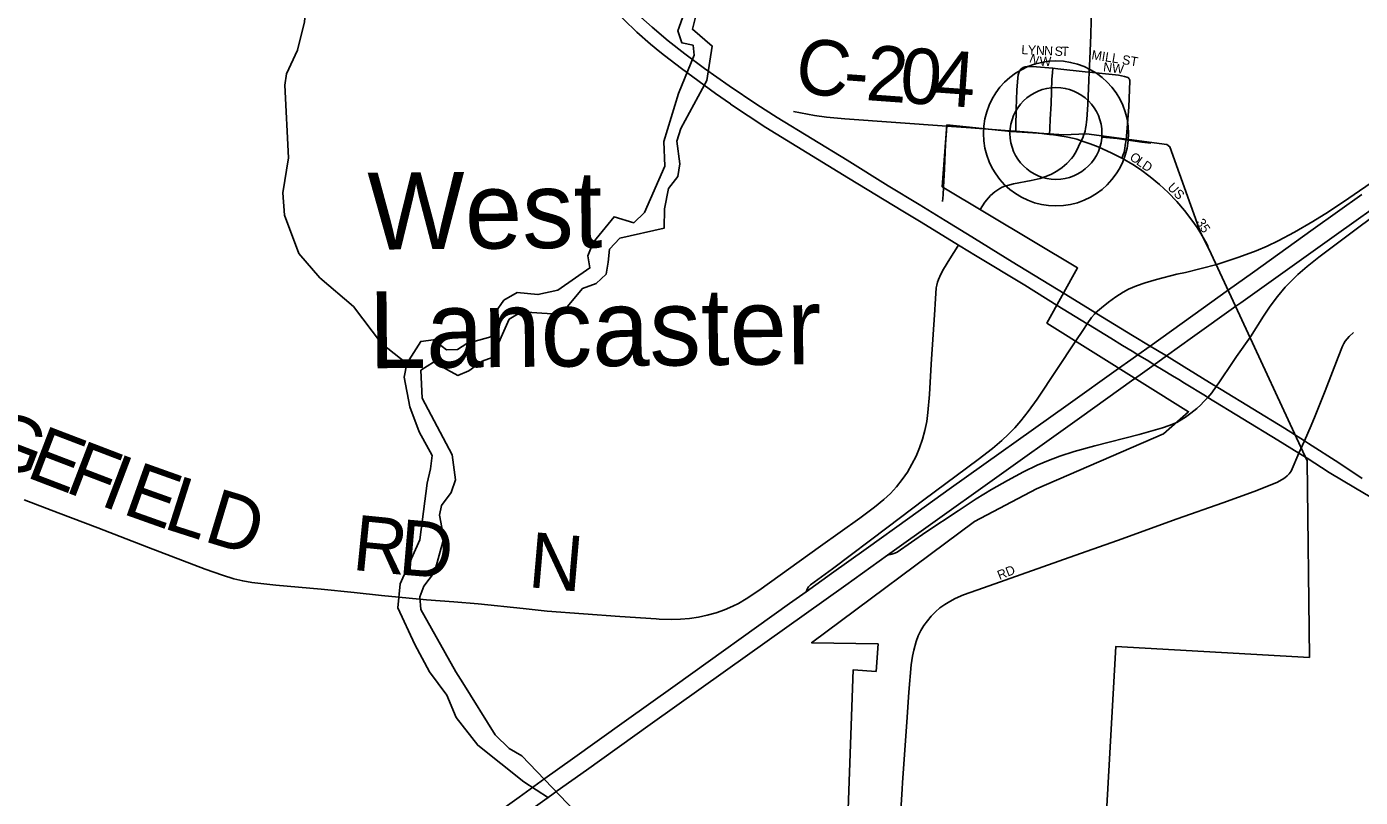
# Model space of a CAD drawing. Extents: x -51392 to 1635000, y 156707 to 696232.
# Drawn here: x 85302 to 92522, y 514723 to 518897 of the extents above; entities that cross this region are included whole.
import ezdxf

# ---------------------------------------------------------------- set-up
doc = ezdxf.new("R2010")
doc.units = 0
for name, color, linetype in [('GM_X_City_Street', 7, 'Continuous'), ('GM_X_City_Street_Text', 7, 'Continuous'), ('GM_X_Corporation', 7, 'Continuous'), ('GM_X_County_Road', 7, 'Continuous'), ('GM_X_County_Road_Text', 7, 'Continuous'), ('GM_X_Interchange_Ramps', 7, 'Continuous'), ('GM_X_Interstate_Route', 7, 'Continuous'), ('GM_X_Major_River', 7, 'Continuous'), ('GM_X_Minor_River', 7, 'Continuous'), ('GM_X_State_Route', 7, 'Continuous'), ('GM_X_Township_Road', 7, 'Continuous'), ('GM_X_Township_Road_Text', 7, 'Continuous'), ('GM_X_Township_Subdivision', 7, 'Continuous'), ('GM_X_Township_Subdivision_Text', 7, 'Continuous'), ('GM_X_Unincorporated', 7, 'Continuous'), ('GM_X_Unincorporated_Text', 7, 'Continuous')]:
    doc.layers.add(name, color=color, linetype=linetype)

msp = doc.modelspace()

# ---------------------------------------------------------------- linework, layer by layer
at = {"layer": 'GM_X_City_Street'}
for points in [[(90463, 517906.1), (90489.1, 517946.6), (90508.7, 517971), (90519.6, 517982.2), (90543.6, 518002.5), (90569.6, 518020.2), (90583.2, 518027.3), (90597.4, 518033), (90612.3, 518037.8), (90643.4, 518045.3), (90739.2, 518063.7), (90787.7, 518074.2), (90819.6, 518084.8), (90850.2, 518098.5), (90879.5, 518114.7), (90907.2, 518133.8), (90932.7, 518155.6), (90957.9, 518182.5), (90966.5, 518194.2), (90982.9, 518221.9), (90996.2, 518247.9), (91011.4, 518278.8)], [(91011.4, 518278.8), (91059.4, 518262.4), (91101.7, 518246.3), (91176.1, 518212.8), (91231.1, 518184.9)], [(91125, 518298.7), (91205.4, 518290.9), (91253.5, 518284)], [(91231.1, 518184.9), (91235.8, 518198.6), (91242.5, 518217.9), (91247.4, 518236.8), (91249.5, 518254.7), (91253.5, 518284)], [(91253.5, 518284), (91338.2, 518271.9), (91388.1, 518266.5)], [(91231.1, 518184.9), (91234.4, 518183.2), (91290.8, 518150.3), (91331.8, 518123.4), (91384.2, 518084.5), (91434.5, 518042.8), (91482.3, 517998.3), (91527.5, 517951.1), (91570.1, 517901.6), (91609.9, 517849.8), (91637.6, 517809.4), (91657.7, 517776.8)], [(90019.9, 514427.1), (90041.5, 514767.7), (90043.7, 514803.1), (90066.8, 515129.8), (90078.1, 515293), (90090.7, 515439.7), (90097.2, 515488), (90103.9, 515519.7), (90116.6, 515566.8), (90127.6, 515597), (90142.5, 515625.6), (90159.7, 515653), (90178.7, 515679.3), (90199.4, 515704.3), (90221.8, 515727.5), (90246.2, 515748.7), (90272.4, 515767.5), (90300.2, 515784.2), (90329, 515799.2), (90373.6, 515818.8), (90481, 515858.2), (91006.4, 516042.7), (91207.1, 516113.7), (91530.7, 516230.4), (91777.5, 516318), (91946.7, 516380), (92068.9, 516428.4), (92098.6, 516443.5), (92112.7, 516452.7), (92125.7, 516463.5), (92137.3, 516475.8), (92147.4, 516489.3), (92189.5, 516587.1)]]:
    msp.add_lwpolyline(points, dxfattribs=at)
at = {"layer": 'GM_X_Corporation'}
msp.add_lwpolyline([(89675.7, 512591.2), (89775.9, 515413), (89900.6, 515404.3), (89911, 515553.9), (89551, 515560.1), (90433.1, 516217.2), (90769.1, 516393.2), (91456.9, 516692.1), (91591.7, 516811.3), (90825.4, 517292), (90990.8, 517590.3), (90257.4, 518030.1), (90283.8, 518364.8), (90631.6, 518330.2), (90837.5, 518316.3), (90915.5, 518312), (91039.5, 518316.3), (91474.7, 518259.9), (91490.1, 518247.1), (91656.9, 517782.1), (91702.4, 517693.1), (91846.1, 517383.3), (92234.4, 516546.1), (92245.8, 515480.7), (91197.4, 515538.9), (91072.7, 513295.5)], dxfattribs=at)
at = {"layer": 'GM_X_County_Road'}
for points in [[(91054.1, 518651.2), (91057.7, 518721.9), (91062.7, 518853), (91067.8, 519082.5), (91075.5, 519574.4), (91075.4, 519711)], [(91011.4, 518278.8), (91019.4, 518295.6), (91024, 518307.6), (91028.7, 518321.2), (91031.3, 518331.9), (91034.6, 518346.4), (91037.5, 518363.2), (91039.8, 518382.3), (91040.9, 518394.7), (91046.1, 518476.6), (91051.9, 518607.5), (91054.1, 518651.2)], [(89452.8, 518437.9), (89566.6, 518416.8), (89632.1, 518407.7), (89730.8, 518398.1), (90283.5, 518358.6)], [(90266.1, 518027.9), (90271.4, 518127.1), (90276.2, 518260.6), (90279.6, 518310.5), (90283.5, 518358.6)], [(90283.5, 518358.6), (90412.6, 518349.3), (90623.1, 518333.1), (90656.7, 518330.4)], [(90656.7, 518330.4), (90768.8, 518321.7), (90839.5, 518314)], [(90839.5, 518314), (90849.5, 518312.9), (90929.7, 518300.3), (90972.4, 518291.8), (90987, 518287.2), (91001.1, 518282.4), (91011.4, 518278.8)], [(90260.4, 517951.1), (90263.3, 517985.9), (90266.1, 518027.9)], [(91657.7, 517776.8), (91690.2, 517720.3), (91698, 517706)], [(92218.9, 516654.3), (92255.5, 516737.5), (92278, 516789.4), (92331.4, 516923.9), (92401.4, 517106.6), (92425.1, 517166.6), (92432.2, 517180.7), (92440.4, 517194.1), (92449.8, 517206.6), (92460.6, 517218.4), (92483.8, 517241.3)], [(92189.5, 516587.1), (92207.8, 516629.5), (92218.9, 516654.3)]]:
    msp.add_lwpolyline(points, dxfattribs=at)
at = {"layer": 'GM_X_Interchange_Ramps'}
for points in [[(91695.8, 516889.4), (91718.4, 516914.5), (91741.3, 516947.8), (91755.7, 516968.6), (91785.2, 517010.7), (91805.2, 517040.1), (91850.9, 517110.4), (91926.9, 517218), (91996.7, 517328.5), (92033.5, 517382.6), (92072.8, 517435.1), (92114.9, 517485.4), (92148.4, 517521.3), (92183.7, 517555.5), (92233.1, 517598.5), (92297.2, 517649.6), (92520.1, 517816.8), (92901, 518098.5), (93064.7, 518219.7), (93076.5, 518231.7), (93087.4, 518245.3), (93094.5, 518257.2), (93107.7, 518281.9)], [(92609.5, 518071.3), (92460.1, 517967.5), (92349.9, 517894.4), (92265.4, 517842.4), (92165, 517784.8), (92077.5, 517738), (92017.9, 517709.2), (91957.1, 517683.4), (91864.1, 517648.8), (91744.8, 517609.2), (91575.6, 517566.1), (91528.4, 517556), (91418.6, 517527.7), (91356.5, 517509.8), (91310.9, 517493.9), (91266.6, 517474.7), (91238.2, 517459.8), (91197.3, 517434.2), (91158.4, 517405.6), (91120.8, 517375), (91088.5, 517346.5), (91082.7, 517340.8), (91065.7, 517321), (91043.4, 517288.1)], [(91043.4, 517288.1), (91019.5, 517252.3), (90982.1, 517196.1), (90771.5, 516879.7), (90724.1, 516812.9), (90683.5, 516761.4), (90651.2, 516724.4), (90617.1, 516689), (90581.3, 516655.3), (90531.3, 516612.9), (90453.6, 516552.7), (90159, 516333.8), (89965.4, 516188.6), (89664, 515959.9), (89545.4, 515873.6), (89535.3, 515863.7), (89528.7, 515854.3), (89521, 515836.5)], [(89962.9, 516034.3), (89986.3, 516040), (90002, 516045.1), (90014.7, 516050.4), (90092.7, 516104.5), (90170.4, 516158.4), (90345.4, 516275.2), (90441.5, 516338.7), (90525.7, 516390.4), (90611.5, 516439.4), (90698.7, 516485.8), (90772.8, 516521.8), (90833.3, 516547.8), (90895, 516570.7), (90973.4, 516595.8), (91084.4, 516626.8), (91323.7, 516687.9), (91450.4, 516723.9), (91487.7, 516736.8), (91527.5, 516752.9), (91574.5, 516781.7), (91604.7, 516803), (91637, 516829.5), (91658.9, 516849.7), (91673.1, 516865.4), (91695.8, 516889.4)]]:
    msp.add_lwpolyline(points, dxfattribs=at)
at = {"layer": 'GM_X_Interstate_Route'}
for points in [[(91848.5, 517383.1), (91874.5, 517401.6), (92392.8, 517770.9), (92686.3, 517981), (93107.7, 518281.9), (93300.1, 518419.9), (93567, 518610.7), (93600.4, 518635), (93667.3, 518683.2), (93856.9, 518820), (94092.6, 518986.8)], [(87424.7, 514334.5), (87968.6, 514724), (88107.9, 514825.2), (88256.7, 514932), (88536.2, 515131.1), (88813.3, 515327.9), (89432.1, 515772.5), (89521, 515836.5), (89658.7, 515935.3), (89845.8, 516069.1), (90083.1, 516238.5), (90296.5, 516391.2), (90939.8, 516850.9), (91213.4, 517046), (91279, 517092.8), (91317.7, 517120.5), (91383.3, 517167.3), (91615.3, 517333.2), (91808.3, 517471.3), (91938.2, 517564.2), (92265.9, 517799.5), (92530.6, 517987.8)], [(91342.9, 517021), (91406.1, 517066.3), (91471.9, 517113.4), (91612.9, 517214.7), (91848.5, 517383.1)], [(84958.9, 512459), (85500.9, 512846), (85760, 513030.7), (86205.6, 513347.5), (86567.7, 513606.9), (86984.7, 513907), (87041.6, 513945.8), (87315.3, 514144), (87654.9, 514385.3), (88145.6, 514736.7), (88174.6, 514757.4), (88332.4, 514870.3), (88676.6, 515116.5), (89085.4, 515407.9), (89737.2, 515872.6), (89962.9, 516034.3), (90233.3, 516228.1), (90516.3, 516430.1), (91001.9, 516777.4), (91295.6, 516987.1), (91300, 516990.3)], [(91300, 516990.3), (91342.9, 517021)]]:
    msp.add_lwpolyline(points, dxfattribs=at)
at = {"layer": 'GM_X_Major_River'}
for points in [[(88852.3, 518945.5), (88827.7, 518875.5), (88849.4, 518809.2), (88909.5, 518796.8), (88915.1, 518742.6), (88831.5, 518534.8), (88751.4, 518274.8), (88756.6, 518142.5), (88646.1, 517890.9), (88589.9, 517835), (88481.7, 517867.9), (88368.4, 517728.4), (88339.8, 517656.5), (88351.4, 517590.2), (88178, 517469.3), (88069.4, 517446), (87957.1, 517456.8), (87884.6, 517415.3), (87840, 517351.5), (87815, 517217.4), (87684.3, 517180.2), (87633.9, 517148.5), (87575.7, 517146.9), (87503.8, 517201.6), (87435.5, 517192.1), (87360.4, 517072.4), (87345.9, 516998.3), (87376.9, 516837.7), (87426.2, 516703.1), (87497.6, 516574.3), (87489, 516502.2), (87470.5, 516424.2), (87430.2, 516117.8), (87324.3, 515880), (87311.4, 515749.9), (87404.3, 515550.8), (87483.6, 515401.9), (87577.1, 515276.9), (87626.4, 515154.3), (87743.9, 515005.1), (87993.1, 514806.1), (88127.3, 514719.7)], [(88311.2, 514604.1), (87982.3, 514947.2), (87914.3, 514987.8), (87838.6, 515060.5), (87663.8, 515342.4), (87626.1, 515402.8), (87435.7, 515740.9), (87430.2, 515809.1), (87452.6, 515867.1), (87509.3, 515942.8), (87560.8, 516126.9), (87537.5, 516251.3), (87547.9, 516303.3), (87600.6, 516373.1), (87623.1, 516443.1), (87606, 516577.5), (87443.5, 516885.4), (87436.4, 517035.7), (87505, 517079.3), (87637, 517008.2), (87695.3, 517033.8), (87768, 517085.4), (87822.3, 517105.1), (87914, 517312.8), (87980.5, 517352.4), (88147, 517341.2), (88209.3, 517358.8), (88310.5, 517478.3), (88385, 517505.8), (88439.5, 517557.5), (88450, 517621.6), (88456.5, 517691.7), (88513.1, 517751.4), (88753.4, 517805.9), (88755, 517910), (88775.8, 518020.1), (88826.4, 518085.8), (88838.9, 518153.9), (88821.7, 518276.3), (88844.2, 518346.3), (88984.5, 518605.8), (89013.8, 518792), (88906.1, 518883), (88922.6, 518949)]]:
    msp.add_lwpolyline(points, dxfattribs=at)
at = {"layer": 'GM_X_Minor_River'}
msp.add_lwpolyline([(87360.4, 517072.4), (87222.7, 517181.6), (87071.5, 517381.1), (86889.9, 517536.8), (86776.4, 517667.9), (86697.5, 517876.9), (86688.3, 517997.3), (86719.7, 518187.4), (86700.3, 518580.4), (86708.7, 518642.5), (86767.8, 518770.3), (86807, 518924.4), (86824.5, 519140.9)], dxfattribs=at)
at = {"layer": 'GM_X_State_Route'}
for points in [[(87896.5, 519875.7), (87926.7, 519802.9), (87962.5, 519729.9), (88006, 519641.7), (88045.4, 519569.9), (88096.2, 519485.8), (88158.4, 519389.3), (88214.2, 519308.2), (88272.7, 519229.2), (88333.9, 519152.2), (88387, 519089.9), (88442.5, 519029.6), (88534.3, 518935.9), (88605.3, 518867.9), (88679.2, 518803), (88729.7, 518761.7)], [(88626.3, 518949), (88687.6, 518894.4), (88775.7, 518820.6), (88865.9, 518749.4), (88971.3, 518671.1), (89105.4, 518576.7), (89254.9, 518475.6), (89365.4, 518404.7), (89743.4, 518174.3), (89965.7, 518035), (90134.3, 517933.6), (90274.1, 517848.1), (90386.7, 517778.5), (90396, 517772.7), (90636.7, 517624.1), (90918.2, 517451.8), (91044.5, 517374.2), (91088.5, 517346.5), (91094.1, 517343.1), (91191.1, 517284.3), (91288.5, 517224.6), (91383.3, 517167.3), (91414.4, 517148.4), (91471.9, 517113.4), (91567.8, 517055), (91729, 516955.5), (91741.3, 516947.8), (91768, 516931.9), (92110.9, 516721.5), (92218.9, 516654.3), (92241.5, 516639.8), (92405.8, 516534.8), (92532, 516449.4)], [(88729.7, 518761.7), (88755.3, 518740.7), (88846.4, 518670.9), (89031.4, 518534.7), (89111.7, 518478.6)], [(89111.7, 518478.6), (89112.1, 518478.3), (89303.8, 518351.9), (89751.4, 518076.9), (90044.9, 517898.3)], [(90044.9, 517898.3), (90144.2, 517837.9), (90346.7, 517713.4), (90355.6, 517707.9), (90437.9, 517657.3), (90705.2, 517496.5), (90880.6, 517387.5)], [(90880.6, 517387.5), (91043.4, 517288.1), (91049.3, 517284.5), (91171.3, 517209.7), (91233.8, 517170.8), (91287.4, 517138.8), (91317.7, 517120.5), (91376.3, 517084.6)], [(91376.3, 517084.6), (91406.1, 517066.3), (91453.5, 517036.5), (91505.6, 517005.1), (91538.6, 516985.5), (91570.3, 516965.6), (91682.7, 516897.3), (91695.8, 516889.4), (92075.4, 516656.5), (92189.5, 516587.1)], [(92189.5, 516587.1), (92233.3, 516559.1), (92353.5, 516482.4), (92495.2, 516397.2), (92694.2, 516279.4), (92864.7, 516178.1), (92881.8, 516168), (92890.3, 516163.6), (92898.7, 516160.7), (92958.1, 516148.1)]]:
    msp.add_lwpolyline(points, dxfattribs=at)
at = {"layer": 'GM_X_Township_Road'}
for points in [[(90220.3, 517396.8), (90223.1, 517451.8), (90225.9, 517482.5), (90228.7, 517497.7), (90232.7, 517512.8), (90237.6, 517527.6), (90250.1, 517556.2), (90265.5, 517584.1), (90299.9, 517638.9), (90343.4, 517708), (90346.7, 517713.4)], [(88725.3, 515688.5), (88791.8, 515686.3), (88841, 515687), (88890, 515691), (88938.7, 515698.5), (88986.8, 515708.9), (89034.1, 515722.4), (89080.5, 515738.9), (89125.8, 515758), (89155.2, 515772.7), (89197.6, 515797.5), (89265.5, 515843.5), (89598.7, 516082.7), (89812.7, 516234.8), (89891.4, 516294), (89942, 516335.7), (89978.1, 516369.2), (90011.3, 516405.4), (90041.8, 516444), (90069.7, 516484.6), (90094.6, 516527), (90116.6, 516571.1), (90135.7, 516616.4), (90151.5, 516663), (90164.5, 516710.5), (90174.3, 516758.7), (90180.7, 516807.5), (90189.9, 516905.5), (90199, 517069.3), (90218.7, 517364), (90220.3, 517396.8)], [(85288.3, 516334), (85472.2, 516263.8), (85686.9, 516182.1), (85962.7, 516076.7), (86269.2, 515959.4), (86361.8, 515925.9), (86424.4, 515906.3), (86472.2, 515894.8), (86520.7, 515886.9), (86651.2, 515872.8), (86896.1, 515849.7), (87075.6, 515831.8), (87222.5, 515816.8), (87467.4, 515792.9), (87614.7, 515782.1), (87745.5, 515771.4), (87990.2, 515745.5), (88120.7, 515731.7), (88317, 515716.8), (88513.3, 515702.2), (88709.8, 515689.1), (88725.3, 515688.5)]]:
    msp.add_lwpolyline(points, dxfattribs=at)
at = {"layer": 'GM_X_Township_Subdivision'}
for points in [[(90656.7, 518330.4), (90657.2, 518352.7), (90659.4, 518452.9), (90662.8, 518553.7), (90667.1, 518620.6), (90669.8, 518637), (90674.7, 518652.7), (90683.9, 518666.4), (90697.4, 518676.1)], [(90697.4, 518676.1), (90707.5, 518679.9), (90718.4, 518681.7), (90735, 518682.2), (90768, 518680.3), (90856.3, 518671.7)], [(90839.5, 518314), (90841, 518345.9), (90843.3, 518396), (90848.2, 518479.6), (90852.3, 518613.7), (90854.6, 518647.1), (90856.3, 518671.7)], [(90856.3, 518671.7), (90883.5, 518669), (91031.9, 518653.4), (91054.1, 518651.2)], [(91054.1, 518651.2), (91196.7, 518636.8), (91212.9, 518634.2), (91229.3, 518631), (91245.3, 518626.8), (91257, 518623.7), (91263, 518621.2), (91266.3, 518619.3), (91269.1, 518616.8), (91271.3, 518613.6), (91272.4, 518611), (91273.9, 518605.9), (91274.4, 518601.7), (91268, 518462.6), (91258.7, 518347), (91253.5, 518284)]]:
    msp.add_lwpolyline(points, dxfattribs=at)
at = {"layer": 'GM_X_Unincorporated'}
for radius in [392.8, 249]:
    msp.add_circle((90874.1, 518318.9), radius, dxfattribs=at)

# ---------------------------------------------------------------- texts
at = {"layer": 'GM_X_City_Street_Text'}
for s, rotation, p in [('O', 324.31996, (91268.9, 518180.6)), ('L', 324.74624, (91305, 518154.7)), ('D', 326.4013, (91335, 518133.5)), ('US', 314.06686, (91474.2, 518022.9)), ('35', 302.14228, (91631.2, 517837.9)), ('RD', 21.80194, (90568.6, 515900.1))]:
    msp.add_text(s, height=50, rotation=rotation, dxfattribs=at).set_placement(p)
at = {"layer": 'GM_X_County_Road_Text'}
for s, rotation, p in [('C', 351.1274, (89449.6, 518549.8)), ('2', 355.87814, (89840, 518500.1)), ('0', 355.91553, (90023.1, 518486.9)), ('4', 355.91662, (90206, 518473.9)), ('-', 355.83603, (89718, 518509))]:
    msp.add_text(s, height=300, rotation=rotation, dxfattribs=at).set_placement(p)
at = {"layer": 'GM_X_Township_Road_Text'}
for s, rotation, p in [('G', 339.04427, (85045.6, 516554.8)), ('E', 339.04813, (85292.2, 516460.4)), ('F', 339.04596, (85501.8, 516380.2)), ('I', 339.18797, (85691.5, 516307.5)), ('E', 340.38639, (85813.1, 516261.4)), ('L', 342.25862, (86034.6, 516182.6)), ('D', 343.15122, (86253.2, 516112.7)), ('R', 354.30094, (87059.3, 515955.6)), ('D', 355.12199, (87309.1, 515930.7)), ('N', 355.01695, (88011.6, 515861.5))]:
    msp.add_text(s, height=300, rotation=rotation, dxfattribs=at).set_placement(p)
at = {"layer": 'GM_X_Township_Subdivision_Text'}
for s, rotation, p in [('L', 357.31326, (90685.8, 518749)), ('Y', 357.32254, (90720.9, 518747.3)), ('N', 357.30173, (90764.9, 518745.3)), ('N', 357.32254, (90808.8, 518743.2)), ('S', 357.31326, (90866, 518740.5)), ('T', 358.88642, (90902.6, 518738.8)), ('N', 337.94559, (90725.7, 518706.1)), ('W', 358.33711, (90785, 518685.7)), ('MILL ST', 350.87299, (91064, 518721.8)), ('NW', 353.10267, (91127.6, 518655.4))]:
    msp.add_text(s, height=50, rotation=rotation, dxfattribs=at).set_placement(p)
at = {"layer": 'GM_X_Unincorporated_Text'}
for s, p in [('West', (87149.8, 517688.9)), ('Lancaster', (87155.8, 517046.5))]:
    msp.add_text(s, height=417, rotation=0.53856, dxfattribs=at).set_placement(p)

doc.saveas('drawing.dxf')
